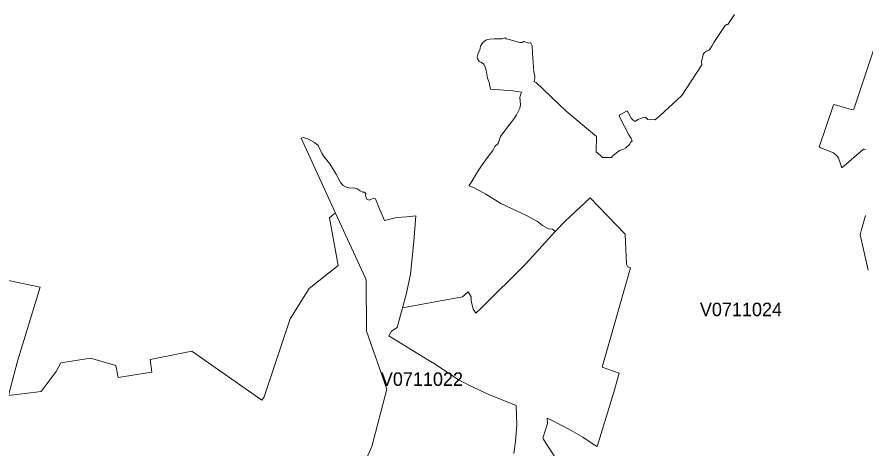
# Model space of a CAD drawing. Extents: x 369010 to 735936, y 6377141 to 6616555.
# Drawn here: x 555665 to 561961, y 6445847 to 6449045 of the extents above; entities that cross this region are included whole.
import ezdxf
from ezdxf.enums import TextEntityAlignment as Align

# ---------------------------------------------------------------- set-up
doc = ezdxf.new("R2010")
doc.units = 0
doc.header["$LTSCALE"] = 40
doc.layers.add('3', color=7, linetype='Continuous', lineweight=13)
doc.layers.add('4', color=7, linetype='Continuous')

msp = doc.modelspace()

# ---------------------------------------------------------------- linework, layer by layer
at = {"layer": '3'}
for points in [[(559173.47, 6448546.03), (559167.35, 6448566.06), (559157.75, 6448591.38), (559148.15, 6448650.63), (559140.37, 6448673.31), (559129.78, 6448694.32), (559121.17, 6448702.93), (559109.75, 6448709.05), (559095.85, 6448713.52), (559084.43, 6448734.38), (559080.95, 6448746.62), (559088.9, 6448776.25), (559100.15, 6448798.92), (559105.45, 6448828.55), (559122.5, 6448855.69), (559146, 6448873.07), (559159.07, 6448877.54), (559175.62, 6448880.02), (559208.72, 6448883.66), (559264.5, 6448882.67), (559291.64, 6448890.61), (559296.77, 6448881.84), (559320.27, 6448877.54), (559397.89, 6448854.86), (559415.44, 6448855.69), (559427.52, 6448863.47), (559465.92, 6448851.39), (559477.34, 6448854.86), (559489.58, 6448830.37), (559492.07, 6448775.42), (559502.99, 6448638.38), (559509.11, 6448606.11), (559509.11, 6448593.04), (559503.82, 6448562.58), (559518.71, 6448558.11), (559742.81, 6448345.28), (559967.39, 6448158.59), (559965.57, 6448043.56), (559997.02, 6448017.25), (560011.75, 6448001.69), (560031.78, 6448003.35), (560079.77, 6448003.35), (560088.54, 6448014.76), (560114.69, 6448036.45), (560137.37, 6448053.16), (560167.82, 6448065.24), (560184.37, 6448074.84), (560213.17, 6448097.52), (560219.29, 6448115.06), (560231.87, 6448124.66), (560225.91, 6448142.04), (560206.71, 6448170.01), (560140.35, 6448298.27), (560136.87, 6448317.47), (560196.12, 6448347.92), (560228.39, 6448292.15), (560239.81, 6448279.9), (560253.72, 6448268.65), (560273.74, 6448284.21), (560321.74, 6448302.58), (560333.99, 6448299.1), (560348.72, 6448285.2), (560388.11, 6448286.85), (560402.01, 6448281.72), (560436.93, 6448312.18), (560601.27, 6448463.12), (560749.4, 6448690.85), (560747.25, 6448712.53), (560759.5, 6448765.82), (560769.1, 6448782.37), (560783.83, 6448791.97), (560800.38, 6448798.92), (560810.97, 6448809.52), (560823.05, 6448827.72), (560838.77, 6448856.52), (560921.69, 6448980.48), (560933.94, 6448990.08), (560941.72, 6448988.26), (560991.86, 6449063.23)], [(560991.86, 6449063.23), (560941.72, 6448988.26), (560933.94, 6448990.08), (560921.69, 6448980.48), (560838.77, 6448856.52), (560823.05, 6448827.72), (560810.97, 6448809.52), (560800.38, 6448798.92), (560783.83, 6448791.97), (560769.1, 6448782.37), (560759.5, 6448765.82), (560747.25, 6448712.53), (560749.4, 6448690.85), (560601.27, 6448463.12), (560436.93, 6448312.18), (560402.01, 6448281.72), (560388.11, 6448286.85), (560348.72, 6448285.2), (560333.99, 6448299.1), (560321.74, 6448302.58), (560273.74, 6448284.21), (560253.72, 6448268.65), (560239.81, 6448279.9), (560228.39, 6448292.15), (560196.12, 6448347.92), (560136.87, 6448317.47), (560140.35, 6448298.27), (560206.71, 6448170.01), (560225.91, 6448142.04), (560231.87, 6448124.66), (560219.29, 6448115.06), (560213.17, 6448097.52), (560184.37, 6448074.84), (560167.82, 6448065.24), (560137.37, 6448053.16)], [(560137.37, 6448053.16), (560114.69, 6448036.45), (560088.54, 6448014.76), (560079.77, 6448003.35), (560031.78, 6448003.35), (560011.75, 6448001.69), (559997.02, 6448017.25), (559965.57, 6448043.56), (559967.39, 6448158.59), (559742.81, 6448345.28), (559518.71, 6448558.11), (559503.82, 6448562.58), (559509.11, 6448593.04), (559509.11, 6448606.11), (559502.99, 6448638.38), (559492.07, 6448775.42), (559489.58, 6448830.37), (559477.34, 6448854.86), (559465.92, 6448851.39), (559427.52, 6448863.47), (559415.44, 6448855.69), (559397.89, 6448854.86), (559320.27, 6448877.54), (559296.77, 6448881.84), (559291.64, 6448890.61), (559264.5, 6448882.67), (559208.72, 6448883.66), (559175.62, 6448880.02), (559159.07, 6448877.54), (559146, 6448873.07), (559122.5, 6448855.69), (559105.45, 6448828.55), (559100.15, 6448798.92), (559088.9, 6448776.25), (559080.95, 6448746.62), (559084.43, 6448734.38), (559095.85, 6448713.52), (559109.75, 6448709.05), (559121.17, 6448702.93), (559129.78, 6448694.32), (559140.37, 6448673.31), (559148.15, 6448650.63), (559157.75, 6448591.38), (559167.35, 6448566.06), (559173.47, 6448546.03), (559181.25, 6448510.28), (559345.26, 6448497.04), (559411.47, 6448486.62), (559403.19, 6448466.59), (559397.89, 6448446.56), (559404.02, 6448392.45), (559398.89, 6448367.95), (559373.57, 6448319.13), (559358.67, 6448293.8), (559274.1, 6448184.74), (559254.57, 6448157.76), (559238.02, 6448107.12)], [(562039.84, 6448843.44), (561876.81, 6448360.17), (561866.39, 6448354.88), (561732.99, 6448395.09), (561727.69, 6448392.45), (561621.44, 6448079.31), (561727.36, 6448037.44), (561749.04, 6448017.25), (561763.94, 6447999.87), (561788.27, 6447926.55), (561949.64, 6448064.42), (561954.93, 6448065.24), (561967.01, 6448060.11)], [(561749.04, 6448017.25), (561727.36, 6448037.44), (561621.44, 6448079.31), (561727.69, 6448392.45), (561732.99, 6448395.09), (561866.39, 6448354.88), (561876.81, 6448360.17), (562039.84, 6448843.44)], [(555566.97, 6447097.71), (555836.58, 6447040.28), (555667.77, 6446491.96), (555601.73, 6446236.26), (555845.02, 6446265.06), (555954.92, 6446413.68), (555989.67, 6446479.05), (556211.78, 6446514.14), (556398.63, 6446458.03), (556415.18, 6446369.32), (556666.75, 6446410.7), (556653.67, 6446502.55), (556963.83, 6446566.44), (557483.68, 6446201.34), (557499.4, 6446227.65), (557693.53, 6446805.1), (557833.72, 6447030.84), (558048.38, 6447201.81), (557984.99, 6447555.16), (558020.07, 6447583.96), (558030, 6447588.1), (557774.47, 6448146.67), (557792.67, 6448151.47), (557828.09, 6448138.07), (557872.94, 6448113.07), (557900.75, 6448090.23), (557929.38, 6448035.62), (557943.78, 6448010.79), (557988.79, 6447956.18), (558034.64, 6447877.73), (558068.07, 6447816.49), (558087.77, 6447795.47), (558111.6, 6447782.07), (558139.4, 6447775.45), (558165.22, 6447776.27), (558191.04, 6447768.66), (558212.06, 6447755.25), (558233.08, 6447745.66), (558245.49, 6447745.66), (558255.09, 6447735.23), (558253.1, 6447717.02), (558262.54, 6447692.2), (558280.91, 6447686.57), (558314.51, 6447700.97), (558325.76, 6447696.17), (558353.73, 6447625.67), (558393.78, 6447534.31), (558483.49, 6447557.64), (558560.44, 6447561.61), (558625.16, 6447570.39), (558610.1, 6447379.73), (558585.93, 6447136.27), (558557.13, 6446996.92), (558527.51, 6446887.19), (558742.17, 6446927.24), (558972.72, 6446967.95), (559014.75, 6447005.85), (559035.94, 6446967.95), (559037.92, 6446938.49), (559052.65, 6446877.42), (559071.69, 6446847.96), (559107.44, 6446879.57), (559442.08, 6447214.06), (559660.88, 6447454.04), (559642.01, 6447470.92), (559610.4, 6447473.07), (559566.21, 6447498.23), (559530.46, 6447527.69), (559452.51, 6447569.89), (559256.89, 6447660.26), (559146, 6447729.44), (559097.17, 6447758.23), (559053.48, 6447779.09), (559018.73, 6447791.33), (559036.93, 6447815.83), (559084.1, 6447895.11), (559114.22, 6447941.45), (559155.1, 6448000.7), (559198.79, 6448054.82), (559213.52, 6448082.79), (559238.02, 6448107.12), (559254.57, 6448157.76), (559274.1, 6448184.74), (559358.67, 6448293.8), (559373.57, 6448319.13), (559398.89, 6448367.95), (559404.02, 6448392.45), (559397.89, 6448446.56), (559403.19, 6448466.59), (559411.47, 6448486.62), (559345.26, 6448497.04), (559181.25, 6448510.28), (559173.47, 6448546.03)], [(559352.55, 6445806.11), (559365.29, 6445894.66), (559375.72, 6446016.64), (559371.58, 6446161.95), (559167.35, 6446244.2), (559024.35, 6446309.41), (558940.11, 6446355.75), (558749.28, 6446481.04), (558747.8, 6446480.21), (558425.89, 6446679.64), (558445.09, 6446714.07), (558486.8, 6446740.55), (558527.51, 6446887.19), (558557.13, 6446996.92), (558585.93, 6447136.27), (558610.1, 6447379.73), (558625.16, 6447570.39), (558560.44, 6447561.61), (558483.49, 6447557.64), (558393.78, 6447534.31), (558353.73, 6447625.67), (558325.76, 6447696.17), (558314.51, 6447700.97), (558280.91, 6447686.57), (558262.54, 6447692.2), (558253.1, 6447717.02), (558255.09, 6447735.23), (558245.49, 6447745.66), (558233.08, 6447745.66), (558212.06, 6447755.25), (558191.04, 6447768.66), (558165.22, 6447776.27), (558139.4, 6447775.45), (558111.6, 6447782.07), (558087.77, 6447795.47), (558068.07, 6447816.49), (558034.64, 6447877.73), (557988.79, 6447956.18), (557943.78, 6448010.79), (557929.38, 6448035.62), (557900.75, 6448090.23), (557872.94, 6448113.07), (557828.09, 6448138.07), (557792.67, 6448151.47), (557774.47, 6448146.67), (558030, 6447588.1), (558252.44, 6447106.31), (558256.41, 6447092.08), (558260.22, 6446712.74), (558411.49, 6446282.27), (558300.6, 6445857.42), (558260.55, 6445770.2)], [(559238.02, 6448107.12), (559213.52, 6448082.79), (559198.79, 6448054.82), (559155.1, 6448000.7), (559114.22, 6447941.45), (559084.1, 6447895.11), (559036.93, 6447815.83), (559018.73, 6447791.33), (559053.48, 6447779.09), (559097.17, 6447758.23), (559146, 6447729.44), (559256.89, 6447660.26), (559452.51, 6447569.89), (559530.46, 6447527.69), (559566.21, 6447498.23), (559610.4, 6447473.07), (559642.01, 6447470.92), (559660.88, 6447454.04), (559738.5, 6447533.15), (559919.89, 6447702.96), (560180.23, 6447433.02), (560189.67, 6447209.75), (560198.93, 6447191.05), (560219.79, 6447184.1), (560008.27, 6446446.61), (560136.21, 6446402.42), (560096.65, 6446260.42), (559972.19, 6445857.92), (559941.91, 6445876.45), (559865.28, 6445927.76), (559762.83, 6445985.85), (559637.38, 6446051.06), (559600.14, 6446067.28), (559602.46, 6446027.72), (559569.85, 6445920.81), (559572.17, 6445913.69), (559688.52, 6445734.62)], [(561967.01, 6448060.11), (561954.93, 6448065.24), (561949.64, 6448064.42), (561788.27, 6447926.55), (561763.94, 6447999.87), (561749.04, 6448017.25)], [(559688.52, 6445734.62), (559572.17, 6445913.69), (559569.85, 6445920.81), (559602.46, 6446027.72), (559600.14, 6446067.28), (559637.38, 6446051.06), (559762.83, 6445985.85), (559865.28, 6445927.76), (559941.91, 6445876.45), (559972.19, 6445857.92), (560096.65, 6446260.42), (560136.21, 6446402.42), (560008.27, 6446446.61), (560219.79, 6447184.1), (560198.93, 6447191.05), (560189.67, 6447209.75), (560180.23, 6447433.02), (559919.89, 6447702.96), (559738.5, 6447533.15), (559660.88, 6447454.04)], [(561964.2, 6447572.7), (561935.57, 6447468.44), (561923.82, 6447429.38), (561983.07, 6447166.23)], [(561983.07, 6447166.23), (561923.82, 6447429.38), (561935.57, 6447468.44), (561964.2, 6447572.7)], [(559660.88, 6447454.04), (559442.08, 6447214.06), (559107.44, 6446879.57), (559071.69, 6446847.96), (559052.65, 6446877.42), (559037.92, 6446938.49), (559035.94, 6446967.95), (559014.75, 6447005.85), (558972.72, 6446967.95), (558742.17, 6446927.24), (558527.51, 6446887.19), (558486.8, 6446740.55), (558445.09, 6446714.07), (558425.89, 6446679.64), (558747.8, 6446480.21), (558749.28, 6446481.04), (558940.11, 6446355.75), (559024.35, 6446309.41), (559167.35, 6446244.2), (559371.58, 6446161.95), (559375.72, 6446016.64), (559365.29, 6445894.66), (559352.55, 6445806.11)], [(555601.73, 6446236.26), (555667.77, 6446491.96), (555836.58, 6447040.28), (555566.97, 6447097.71)]]:
    msp.add_lwpolyline(points, dxfattribs=at)

# ---------------------------------------------------------------- texts
at = {"layer": '4'}
for s, p in [('V0711024', (561039.77, 6446824.96)), ('V0711022', (558671.28, 6446308.08))]:
    msp.add_text(s, height=100, dxfattribs=at).set_placement(p, align=Align.CENTER)

doc.saveas('drawing.dxf')
